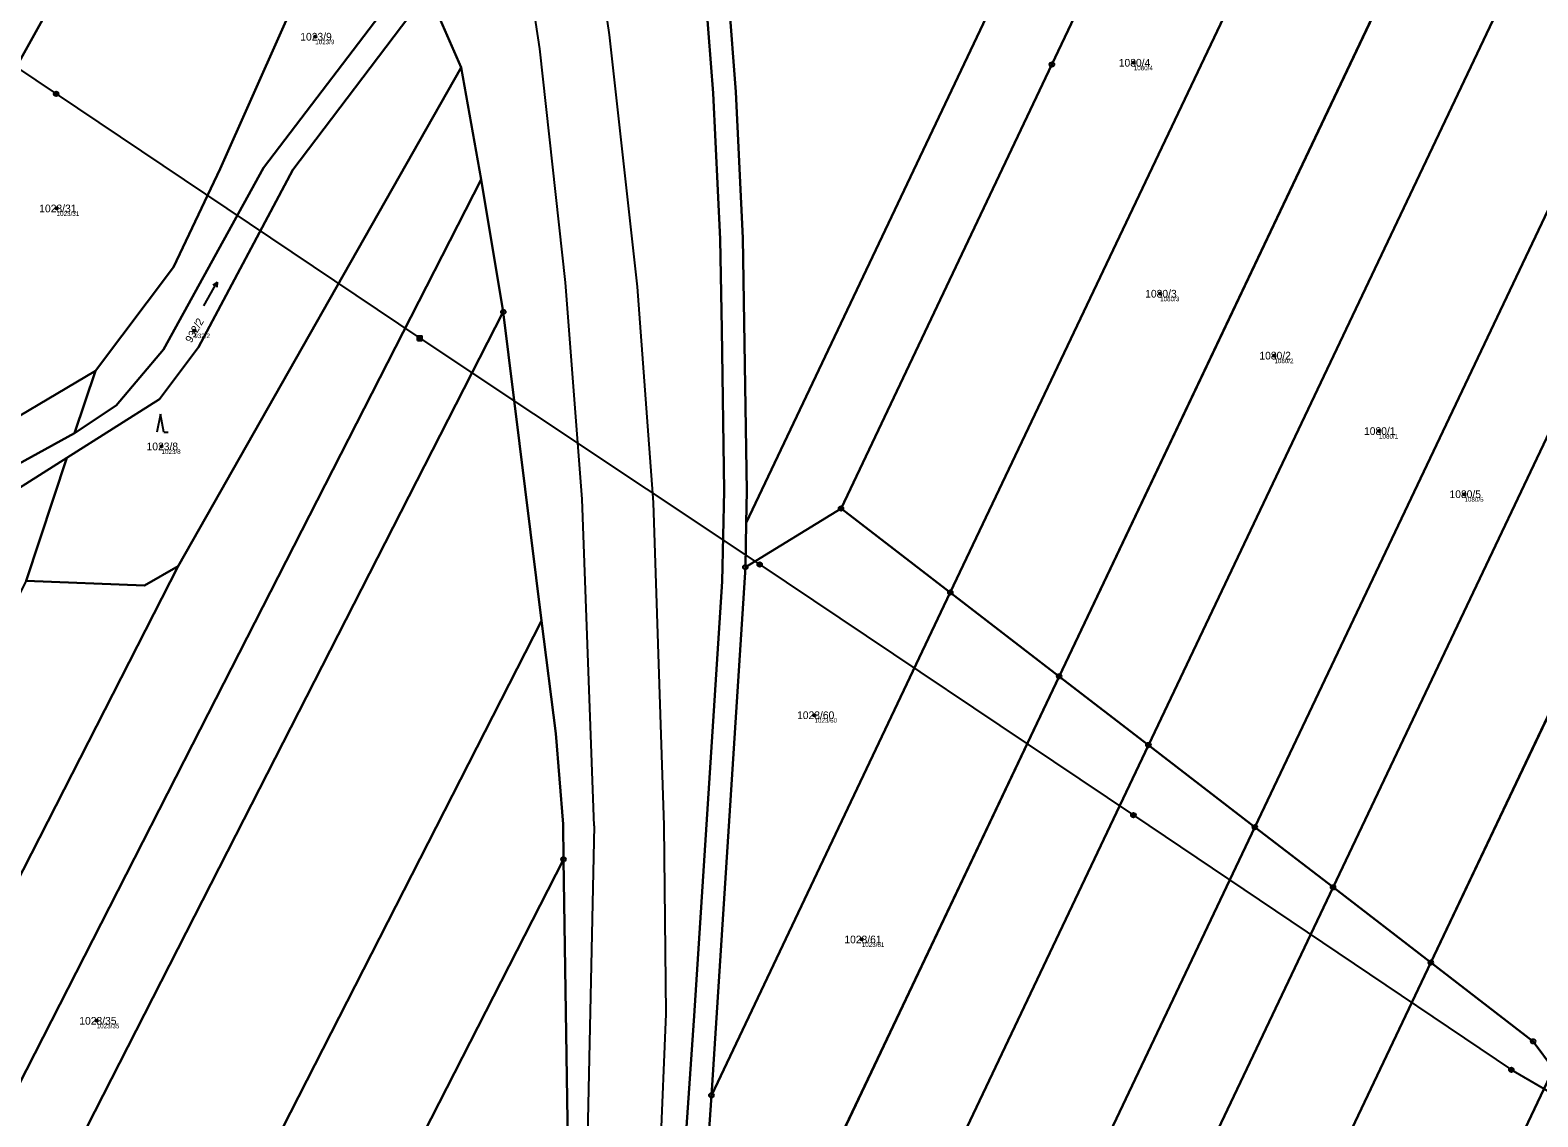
# Model space of a CAD drawing. Extents: x -761891 to -756141, y -1178507 to -1171885.
# Drawn here: x -759380.5 to -759047.8, y -1173217.5 to -1172977.6 of the extents above; entities that cross this region are included whole.
import ezdxf

# ---------------------------------------------------------------- set-up
doc = ezdxf.new("R2010")
doc.units = 0
for name, color, linetype in [('Definiční body', 7, 'Continuous'), ('Hranice parcel', 7, 'Continuous'), ('Parcelní čísla', 7, 'Continuous'), ('Polygon parcely', 7, 'Continuous'), ('Poz předměty', 7, 'Continuous'), ('Vnitřní kresba', 7, 'Continuous'), ('Značky bodu BP', 7, 'Continuous'), ('Značky kultur', 7, 'Continuous')]:
    doc.layers.add(name, color=color, linetype=linetype)

msp = doc.modelspace()

# ---------------------------------------------------------------- linework, layer by layer
at = {"layer": 'Definiční body'}
for centre in [(-759317.62, -1172979.1), (-759137, -1172984.85), (-759374.69, -1173017), (-759131.18, -1173035.82), (-759344.31, -1173043.96), (-759105.97, -1173049.49), (-759082.88, -1173066.14), (-759351.55, -1173069.53), (-759064.03, -1173080.07), (-759207.46, -1173128.85), (-759197.02, -1173178.34), (-759365.85, -1173196.29)]:
    msp.add_circle(centre, 0.25, dxfattribs=at)
at = {"layer": 'Hranice parcel'}
for p, q in [((-759104.95, -1172949.03), (-759177.49, -1173101.77)), ((-759048.6, -1172956.13), (-759133.77, -1173135.44)), ((-759080.92, -1172967.53), (-759153.47, -1173120.28)), ((-759110.27, -1173153.54), (-759027.99, -1172980.29)), ((-759347.87, -1173095.94), (-759285.45, -1172985.9)), ((-759285.45, -1172985.9), (-759281.03, -1173010.63)), ((-759093.02, -1173166.82), (-759015.72, -1173004.07)), ((-759281.03, -1173010.63), (-759276.12, -1173039.83)), ((-758999.7, -1173032.41), (-759071.43, -1173183.44)), ((-759276.12, -1173039.83), (-759267.66, -1173107.99)), ((-759370.76, -1173066.63), (-759366.09, -1173052.82)), ((-759381.38, -1173099.19), (-759372.42, -1173072.01)), ((-759201.6, -1173083.21), (-759222.71, -1173096.17)), ((-759177.49, -1173101.77), (-759201.6, -1173083.21)), ((-759222.71, -1173096.17), (-759222.52, -1173086.38)), ((-759230.2, -1173212.75), (-759222.71, -1173096.17)), ((-759177.49, -1173101.77), (-759230.2, -1173212.75)), ((-759177.49, -1173101.77), (-759153.47, -1173120.28)), ((-759153.47, -1173120.28), (-759236.49, -1173295.09)), ((-759153.47, -1173120.28), (-759133.77, -1173135.44)), ((-759133.77, -1173135.44), (-759110.27, -1173153.54)), ((-759173.5, -1173286.67), (-759110.27, -1173153.54)), ((-759093.02, -1173166.82), (-759110.27, -1173153.54)), ((-759154.42, -1173296.09), (-759093.02, -1173166.82)), ((-759071.43, -1173183.44), (-759093.02, -1173166.82))]:
    msp.add_line(p, q, dxfattribs=at)
for points in [[(-759262.44, -1173450.03), (-759252.77, -1173390.35), (-759246.17, -1173340.76), (-759239.52, -1173275.17), (-759234.03, -1173195.19), (-759227.86, -1173099.33), (-759227.37, -1173079.35), (-759227.9, -1173043.7), (-759228.27, -1173023.75), (-759229.8, -1172991.56), (-759231.35, -1172971.67), (-759235.74, -1172938.14), (-759236.43, -1172933.39), (-759238.63, -1172918.36), (-759242.68, -1172894.6), (-759247.54, -1172866.08), (-759251.15, -1172846.43), (-759260.37, -1172801.85), (-759264.84, -1172782.37), (-759286.7, -1172713.71)], [(-759316.01, -1172864.23), (-759374.55, -1172969.47), (-759433.09, -1173074.71), (-759469.03, -1173097.59), (-759487.37, -1173117.47), (-759535.62, -1173207.36)], [(-759222.52, -1173086.38), (-759171.62, -1172979.21), (-759120.8, -1172872.21)], [(-759108.61, -1172887.42), (-759155.06, -1172985.22), (-759201.6, -1173083.21)], [(-759304.87, -1172926.31), (-759305.57, -1172936.68), (-759318.06, -1172962.08), (-759338.6, -1173008.26), (-759348.9, -1173029.95), (-759366.09, -1173052.82)], [(-759230.36, -1172930.74), (-759230.76, -1172937.49), (-759226.36, -1172971.14), (-759224.79, -1172991.23), (-759223.25, -1173023.59), (-759222.35, -1173079.37), (-759222.52, -1173086.38)], [(-759372.42, -1173072.01), (-759352.01, -1173059.11), (-759343.35, -1173047.59), (-759322.57, -1173008.45), (-759295.15, -1172972.25), (-759292.9, -1172965.39)], [(-759297.85, -1172965.72), (-759298.64, -1172968.11), (-759329.07, -1173008.01), (-759351.11, -1173048.13), (-759361.57, -1173060.49), (-759370.76, -1173066.63)], [(-759292.9, -1172965.39), (-759293.19, -1172970.59), (-759290.57, -1172974.13), (-759285.45, -1172985.9)], [(-759480.53, -1173401.2), (-759418.06, -1173278.9), (-759344.72, -1173135.32), (-759281.03, -1173010.63)], [(-759467.98, -1173415.45), (-759406.63, -1173295.34), (-759335.12, -1173155.34), (-759276.12, -1173039.83)], [(-759366.09, -1173052.82), (-759393.46, -1173068.99), (-759419.18, -1173077.1), (-759450.93, -1173093.77), (-759461.22, -1173100.32), (-759471.37, -1173118.26)], [(-759370.76, -1173066.63), (-759407.32, -1173086.66), (-759419.84, -1173098.46), (-759427.91, -1173101.64), (-759449.59, -1173117.92), (-759452.46, -1173120.99), (-759450.68, -1173123.39), (-759445.6, -1173122.66), (-759425.06, -1173106.61), (-759391.98, -1173084.37), (-759372.42, -1173072.01)], [(-759347.87, -1173095.94), (-759421.7, -1173240.48), (-759495.69, -1173385.33)], [(-759381.38, -1173099.19), (-759355.33, -1173100.23), (-759347.87, -1173095.94)], [(-759442.86, -1173450.97), (-759355.26, -1173279.48), (-759267.66, -1173107.99)], [(-759267.66, -1173107.99), (-759264.55, -1173132.91), (-759262.95, -1173152.89), (-759262.83, -1173160.66)], [(-759133.77, -1173135.44), (-759189.31, -1173252.38), (-759244.93, -1173369.49)], [(-759427.35, -1173482.75), (-759345.2, -1173321.92), (-759262.83, -1173160.66)], [(-759262.83, -1173160.66), (-759261.81, -1173227.91), (-759262.27, -1173254.93), (-759265.96, -1173302.5)], [(-759071.43, -1173183.44), (-759149.49, -1173347.79), (-759227.35, -1173511.72), (-759305.41, -1173676.07)], [(-759044.39, -1173206.89), (-759048.85, -1173200.83), (-759071.43, -1173183.44)], [(-759044.39, -1173206.89), (-759120.74, -1173367.64), (-759198.13, -1173530.58), (-759274.48, -1173691.33)], [(-759236.49, -1173295.09), (-759234.52, -1173275.6), (-759230.2, -1173212.75)]]:
    msp.add_lwpolyline(points, dxfattribs=at)
at = {"layer": 'Polygon parcely'}
for points in [[(-759262.44, -1173450.03), (-759252.77, -1173390.35), (-759246.17, -1173340.76), (-759239.52, -1173275.17), (-759234.03, -1173195.19), (-759227.86, -1173099.33), (-759227.37, -1173079.35), (-759227.9, -1173043.7), (-759228.27, -1173023.75), (-759229.8, -1172991.56), (-759231.35, -1172971.67), (-759235.74, -1172938.14), (-759236.43, -1172933.39), (-759238.63, -1172918.36), (-759242.68, -1172894.6), (-759247.54, -1172866.08), (-759251.15, -1172846.43), (-759260.37, -1172801.85), (-759264.84, -1172782.37), (-759286.7, -1172713.71)], [(-759286.7, -1172713.71), (-759264.84, -1172782.37), (-759260.37, -1172801.85), (-759251.15, -1172846.43), (-759247.54, -1172866.08), (-759242.68, -1172894.6), (-759238.63, -1172918.36), (-759236.43, -1172933.39), (-759235.74, -1172938.14), (-759231.35, -1172971.67), (-759229.8, -1172991.56), (-759228.27, -1173023.75), (-759227.9, -1173043.7), (-759227.37, -1173079.35), (-759227.86, -1173099.33), (-759234.03, -1173195.19), (-759239.52, -1173275.17), (-759246.17, -1173340.76), (-759252.77, -1173390.35), (-759262.44, -1173450.03)], [(-759350.74, -1172717.06), (-759329.77, -1172772.63), (-759312.13, -1172832.39), (-759306.75, -1172862.12), (-759297.36, -1172924.96), (-759292.9, -1172965.39), (-759293.19, -1172970.59), (-759290.57, -1172974.13), (-759285.45, -1172985.9), (-759281.03, -1173010.63), (-759276.12, -1173039.83), (-759267.66, -1173107.99), (-759264.55, -1173132.91), (-759262.95, -1173152.89), (-759262.83, -1173160.66), (-759261.81, -1173227.91), (-759262.27, -1173254.93), (-759265.96, -1173302.5), (-759268.56, -1173336.05), (-759275.87, -1173388.29), (-759285.29, -1173442.98)], [(-759234.52, -1173275.6), (-759230.2, -1173212.75), (-759222.71, -1173096.17), (-759222.52, -1173086.38), (-759222.35, -1173079.37), (-759223.25, -1173023.59), (-759224.79, -1172991.23), (-759226.36, -1172971.14), (-759230.76, -1172937.49), (-759230.36, -1172930.74), (-759236.62, -1172891.72), (-759238.76, -1172887.69), (-759246.23, -1172845.45), (-759255.46, -1172800.79), (-759259.99, -1172781.05), (-759263.03, -1172771.51), (-759267.49, -1172757.49), (-759274.97, -1172734.01)], [(-759407.32, -1173086.66), (-759370.76, -1173066.63), (-759366.09, -1173052.82), (-759393.46, -1173068.99)], [(-759381.38, -1173099.19), (-759372.42, -1173072.01), (-759391.98, -1173084.37)]]:
    msp.add_lwpolyline(points, dxfattribs=at)
for points in [[(-759222.52, -1173086.38), (-759171.62, -1172979.21), (-759120.8, -1172872.21), (-759155.62, -1172817.21), (-759182.51, -1172802.03), (-759231.47, -1172789.9), (-759235.42, -1172791.06), (-759260.3, -1172769.06), (-759263.03, -1172771.51), (-759259.99, -1172781.05), (-759255.46, -1172800.79), (-759246.23, -1172845.45), (-759238.76, -1172887.69), (-759236.62, -1172891.72), (-759220.8, -1172885.84), (-759204.78, -1172919.65), (-759230.36, -1172930.74), (-759230.76, -1172937.49), (-759226.36, -1172971.14), (-759224.79, -1172991.23), (-759223.25, -1173023.59), (-759222.35, -1173079.37)], [(-759535.62, -1173207.36), (-759487.37, -1173117.47), (-759469.03, -1173097.59), (-759433.09, -1173074.71), (-759374.55, -1172969.47), (-759316.01, -1172864.23), (-759322.01, -1172835.05), (-759335.92, -1172793.37), (-759415.67, -1172936.74), (-759506.6, -1173100.21), (-759596.89, -1173262.53), (-759580.77, -1173291.48)], [(-759469.03, -1173097.59), (-759487.37, -1173117.47), (-759535.62, -1173207.36), (-759510.24, -1173190.68), (-759471.37, -1173118.26), (-759461.22, -1173100.32), (-759450.93, -1173093.77), (-759419.18, -1173077.1), (-759393.46, -1173068.99), (-759366.09, -1173052.82), (-759348.9, -1173029.95), (-759338.6, -1173008.26), (-759318.06, -1172962.08), (-759305.57, -1172936.68), (-759304.87, -1172926.31), (-759316.01, -1172864.23), (-759374.55, -1172969.47), (-759433.09, -1173074.71)], [(-759108.61, -1172887.42), (-759113.57, -1172883.63), (-759120.8, -1172872.21), (-759171.62, -1172979.21), (-759222.52, -1173086.38), (-759222.71, -1173096.17), (-759201.6, -1173083.21), (-759155.06, -1172985.22)], [(-759155.06, -1172985.22), (-759201.6, -1173083.21), (-759177.49, -1173101.77), (-759104.95, -1172949.03), (-759085.68, -1172908.46), (-759092.48, -1172899.72), (-759108.61, -1172887.42)], [(-759366.09, -1173052.82), (-759370.76, -1173066.63), (-759361.57, -1173060.49), (-759351.11, -1173048.13), (-759329.07, -1173008.01), (-759298.64, -1172968.11), (-759297.85, -1172965.72), (-759299.81, -1172954.52), (-759304.87, -1172926.31), (-759305.57, -1172936.68), (-759318.06, -1172962.08), (-759338.6, -1173008.26), (-759348.9, -1173029.95)], [(-759153.47, -1173120.28), (-759133.77, -1173135.44), (-759048.6, -1172956.13), (-759065.3, -1172934.66), (-759080.92, -1172967.53)], [(-759177.49, -1173101.77), (-759153.47, -1173120.28), (-759080.92, -1172967.53), (-759104.95, -1172949.03)], [(-759048.6, -1172956.13), (-759133.77, -1173135.44), (-759110.27, -1173153.54), (-759027.99, -1172980.29), (-759042.3, -1172964.23)], [(-759295.15, -1172972.25), (-759292.9, -1172965.39), (-759297.85, -1172965.72), (-759298.64, -1172968.11), (-759329.07, -1173008.01), (-759351.11, -1173048.13), (-759361.57, -1173060.49), (-759370.76, -1173066.63), (-759407.32, -1173086.66), (-759419.84, -1173098.46), (-759427.91, -1173101.64), (-759449.59, -1173117.92), (-759452.46, -1173120.99), (-759450.68, -1173123.39), (-759445.6, -1173122.66), (-759425.06, -1173106.61), (-759391.98, -1173084.37), (-759372.42, -1173072.01), (-759352.01, -1173059.11), (-759343.35, -1173047.59), (-759322.57, -1173008.45)], [(-759285.45, -1172985.9), (-759290.57, -1172974.13), (-759293.19, -1172970.59), (-759292.9, -1172965.39), (-759295.15, -1172972.25), (-759322.57, -1173008.45), (-759343.35, -1173047.59), (-759352.01, -1173059.11), (-759372.42, -1173072.01), (-759381.38, -1173099.19), (-759355.33, -1173100.23), (-759347.87, -1173095.94)], [(-759093.02, -1173166.82), (-759015.72, -1173004.07), (-759024.64, -1172984.05), (-759027.99, -1172980.29), (-759110.27, -1173153.54)], [(-759421.7, -1173240.48), (-759495.69, -1173385.33), (-759480.53, -1173401.2), (-759418.06, -1173278.9), (-759344.72, -1173135.32), (-759281.03, -1173010.63), (-759285.45, -1172985.9), (-759347.87, -1173095.94)], [(-758999.7, -1173032.41), (-759006.31, -1173025.2), (-759015.72, -1173004.07), (-759093.02, -1173166.82), (-759071.43, -1173183.44)], [(-759406.63, -1173295.34), (-759335.12, -1173155.34), (-759276.12, -1173039.83), (-759281.03, -1173010.63), (-759344.72, -1173135.32), (-759418.06, -1173278.9), (-759480.53, -1173401.2), (-759475.04, -1173406.94), (-759467.98, -1173415.45)], [(-759071.43, -1173183.44), (-759048.85, -1173200.83), (-759044.39, -1173206.89), (-758972.87, -1173056.3), (-758991.74, -1173041.08), (-758999.7, -1173032.41)], [(-759355.26, -1173279.48), (-759267.66, -1173107.99), (-759276.12, -1173039.83), (-759335.12, -1173155.34), (-759406.63, -1173295.34), (-759467.98, -1173415.45), (-759457.86, -1173427.65), (-759447.82, -1173442.35), (-759442.86, -1173450.97)], [(-759201.6, -1173083.21), (-759222.71, -1173096.17), (-759230.2, -1173212.75), (-759177.49, -1173101.77)], [(-759381.38, -1173099.19), (-759447.96, -1173231.87), (-759514.99, -1173365.44), (-759495.69, -1173385.33), (-759421.7, -1173240.48), (-759347.87, -1173095.94), (-759355.33, -1173100.23)], [(-759177.49, -1173101.77), (-759230.2, -1173212.75), (-759234.52, -1173275.6), (-759236.49, -1173295.09), (-759153.47, -1173120.28)], [(-759345.2, -1173321.92), (-759262.83, -1173160.66), (-759262.95, -1173152.89), (-759264.55, -1173132.91), (-759267.66, -1173107.99), (-759355.26, -1173279.48), (-759442.86, -1173450.97), (-759437.01, -1173461.12), (-759427.35, -1173482.75)], [(-759236.49, -1173295.09), (-759241.18, -1173341.35), (-759244.93, -1173369.49), (-759189.31, -1173252.38), (-759133.77, -1173135.44), (-759153.47, -1173120.28)], [(-759173.5, -1173286.67), (-759110.27, -1173153.54), (-759133.77, -1173135.44), (-759189.31, -1173252.38), (-759244.93, -1173369.49), (-759247.8, -1173391.07), (-759257.5, -1173450.94), (-759262.02, -1173473.05), (-759217.76, -1173379.86)], [(-759110.27, -1173153.54), (-759173.5, -1173286.67), (-759154.42, -1173296.09), (-759093.02, -1173166.82)], [(-759329.86, -1173427.61), (-759265.96, -1173302.5), (-759262.27, -1173254.93), (-759261.81, -1173227.91), (-759262.83, -1173160.66), (-759345.2, -1173321.92), (-759427.35, -1173482.75), (-759423.75, -1173490.8), (-759404.81, -1173526.93), (-759393.52, -1173552.25)], [(-759314.84, -1173668.5), (-759312.83, -1173672.41), (-759305.41, -1173676.07), (-759227.35, -1173511.72), (-759149.49, -1173347.79), (-759071.43, -1173183.44), (-759093.02, -1173166.82), (-759154.42, -1173296.09), (-759218.62, -1173431.31), (-759282.92, -1173566.74), (-759300.45, -1173626.39)], [(-759071.43, -1173183.44), (-759149.49, -1173347.79), (-759227.35, -1173511.72), (-759305.41, -1173676.07), (-759274.48, -1173691.33), (-759198.13, -1173530.58), (-759120.74, -1173367.64), (-759044.39, -1173206.89), (-759048.85, -1173200.83)], [(-759198.13, -1173530.58), (-759274.48, -1173691.33), (-759245.99, -1173705.38), (-759170.13, -1173545.66), (-759093.6, -1173384.53), (-759021.44, -1173232.6), (-759033.54, -1173221.64), (-759044.39, -1173206.89), (-759120.74, -1173367.64)]]:
    msp.add_lwpolyline(points, close=True, dxfattribs=at)
at = {"layer": 'Poz předměty'}
for p, q in [((-759463.86, -1172932.09), (-759374.8, -1172991.71)), ((-759374.8, -1172991.71), (-759294.53, -1173045.64)), ((-759295.03, -1173045.14), (-759294.03, -1173045.14)), ((-759295.03, -1173046.14), (-759295.03, -1173045.14)), ((-759295.03, -1173045.34), (-759294.03, -1173045.34)), ((-759295.03, -1173045.54), (-759294.03, -1173045.54)), ((-759295.03, -1173045.74), (-759294.03, -1173045.74)), ((-759295.03, -1173045.94), (-759294.03, -1173045.94)), ((-759295.03, -1173046.14), (-759294.03, -1173046.14)), ((-759294.83, -1173046.14), (-759294.83, -1173045.14)), ((-759294.63, -1173046.14), (-759294.63, -1173045.14)), ((-759294.53, -1173045.64), (-759219.54, -1173095.59)), ((-759294.43, -1173046.14), (-759294.43, -1173045.14)), ((-759294.23, -1173046.14), (-759294.23, -1173045.14)), ((-759294.03, -1173046.14), (-759294.03, -1173045.14)), ((-759219.54, -1173095.59), (-759137.08, -1173150.91)), ((-759137.08, -1173150.91), (-759053.67, -1173207.1)), ((-759053.67, -1173207.1), (-758992.51, -1173242.85))]:
    msp.add_line(p, q, dxfattribs=at)
for centre, radius in [((-759374.8, -1172991.71), 0.5), ((-759374.8, -1172991.71), 0.4), ((-759374.8, -1172991.71), 0.3), ((-759374.8, -1172991.71), 0.2), ((-759374.8, -1172991.71), 0.1), ((-759219.54, -1173095.59), 0.5), ((-759219.54, -1173095.59), 0.4), ((-759219.54, -1173095.59), 0.3), ((-759219.54, -1173095.59), 0.2), ((-759219.54, -1173095.59), 0.1), ((-759137.08, -1173150.91), 0.5), ((-759137.08, -1173150.91), 0.4), ((-759137.08, -1173150.91), 0.3), ((-759137.08, -1173150.91), 0.2), ((-759137.08, -1173150.91), 0.1), ((-759053.67, -1173207.1), 0.5), ((-759053.67, -1173207.1), 0.4), ((-759053.67, -1173207.1), 0.3), ((-759053.67, -1173207.1), 0.2), ((-759053.67, -1173207.1), 0.1)]:
    msp.add_circle(centre, radius, dxfattribs=at)
at = {"layer": 'Vnitřní kresba'}
for p, q in [((-759260.92, -1172923.28), (-759252.78, -1172978.7)), ((-759268.09, -1172981.79), (-759276.25, -1172926.43)), ((-759252.78, -1172978.7), (-759246.6, -1173034.32)), ((-759262.43, -1173033.33), (-759268.09, -1172981.79)), ((-759258.7, -1173081.2), (-759262.43, -1173033.33)), ((-759246.6, -1173034.32), (-759243.09, -1173081.91)), ((-759256.11, -1173153.27), (-759258.7, -1173081.2)), ((-759243.09, -1173081.91), (-759240.67, -1173153.2)), ((-759256.11, -1173153.27), (-759258.3, -1173255.28)), ((-759240.67, -1173153.2), (-759240.26, -1173194.72)), ((-759240.26, -1173194.72), (-759243.64, -1173275.14))]:
    msp.add_line(p, q, dxfattribs=at)
at = {"layer": 'Značky bodu BP'}
for centre, radius in [((-759155.06, -1172985.22), 0.5), ((-759155.06, -1172985.22), 0.0303), ((-759276.12, -1173039.83), 0.5), ((-759276.12, -1173039.83), 0.0303), ((-759201.6, -1173083.21), 0.5), ((-759201.6, -1173083.21), 0.0303), ((-759222.71, -1173096.17), 0.5), ((-759222.71, -1173096.17), 0.0303), ((-759177.49, -1173101.77), 0.5), ((-759177.49, -1173101.77), 0.0303), ((-759153.47, -1173120.28), 0.5), ((-759153.47, -1173120.28), 0.0303), ((-759133.77, -1173135.44), 0.5), ((-759133.77, -1173135.44), 0.0303), ((-759110.27, -1173153.54), 0.5), ((-759110.27, -1173153.54), 0.0303), ((-759262.83, -1173160.66), 0.5), ((-759262.83, -1173160.66), 0.0303), ((-759093.02, -1173166.82), 0.5), ((-759093.02, -1173166.82), 0.0303), ((-759071.43, -1173183.44), 0.5), ((-759071.43, -1173183.44), 0.0303), ((-759048.85, -1173200.83), 0.5), ((-759048.85, -1173200.83), 0.0303), ((-759230.2, -1173212.75), 0.5), ((-759230.2, -1173212.75), 0.0303)]:
    msp.add_circle(centre, radius, dxfattribs=at)
at = {"layer": 'Značky kultur'}
for p, q in [((-759342.21, -1173038.53), (-759339.3, -1173033.28)), ((-759339.3, -1173033.28), (-759340.21, -1173033.9)), ((-759339.3, -1173033.28), (-759339.33, -1173034.38)), ((-759351.8, -1173062.41), (-759352.55, -1173066.41)), ((-759351.05, -1173066.41), (-759351.8, -1173062.41)), ((-759351.05, -1173066.41), (-759350.05, -1173066.41))]:
    msp.add_line(p, q, dxfattribs=at)

# ---------------------------------------------------------------- texts
at = {"layer": 'Definiční body'}
for s, p in [('1023/9', (-759317.62, -1172980.76)), ('1080/4', (-759137, -1172986.51)), ('1023/31', (-759374.69, -1173018.66)), ('1080/3', (-759131.18, -1173037.48)), ('932/2', (-759344.31, -1173045.62)), ('1080/2', (-759105.97, -1173051.15)), ('1080/1', (-759082.88, -1173067.8)), ('1023/8', (-759351.55, -1173071.19)), ('1080/5', (-759064.03, -1173081.73)), ('1023/60', (-759207.46, -1173130.51)), ('1023/61', (-759197.02, -1173180)), ('1023/35', (-759365.85, -1173197.95))]:
    msp.add_text(s, height=1, dxfattribs=at).set_placement(p)
at = {"layer": 'Parcelní čísla'}
for s, p in [('1023/9', (-759320.93, -1172979.95)), ('1080/4', (-759140.31, -1172985.7)), ('1023/31', (-759378.53, -1173017.85)), ('1080/3', (-759134.48, -1173036.67)), ('1080/2', (-759109.28, -1173050.34)), ('1080/1', (-759086.19, -1173066.99)), ('1023/8', (-759354.85, -1173070.38)), ('1080/5', (-759067.33, -1173080.92)), ('1023/60', (-759211.3, -1173129.7)), ('1023/61', (-759200.86, -1173179.19)), ('1023/35', (-759369.69, -1173197.14))]:
    msp.add_text(s, height=1.7, dxfattribs=at).set_placement(p)
msp.add_text('932/2', height=1.7, rotation=60, dxfattribs=at).set_placement((-759344.96, -1173046.79))

doc.saveas('drawing.dxf')
